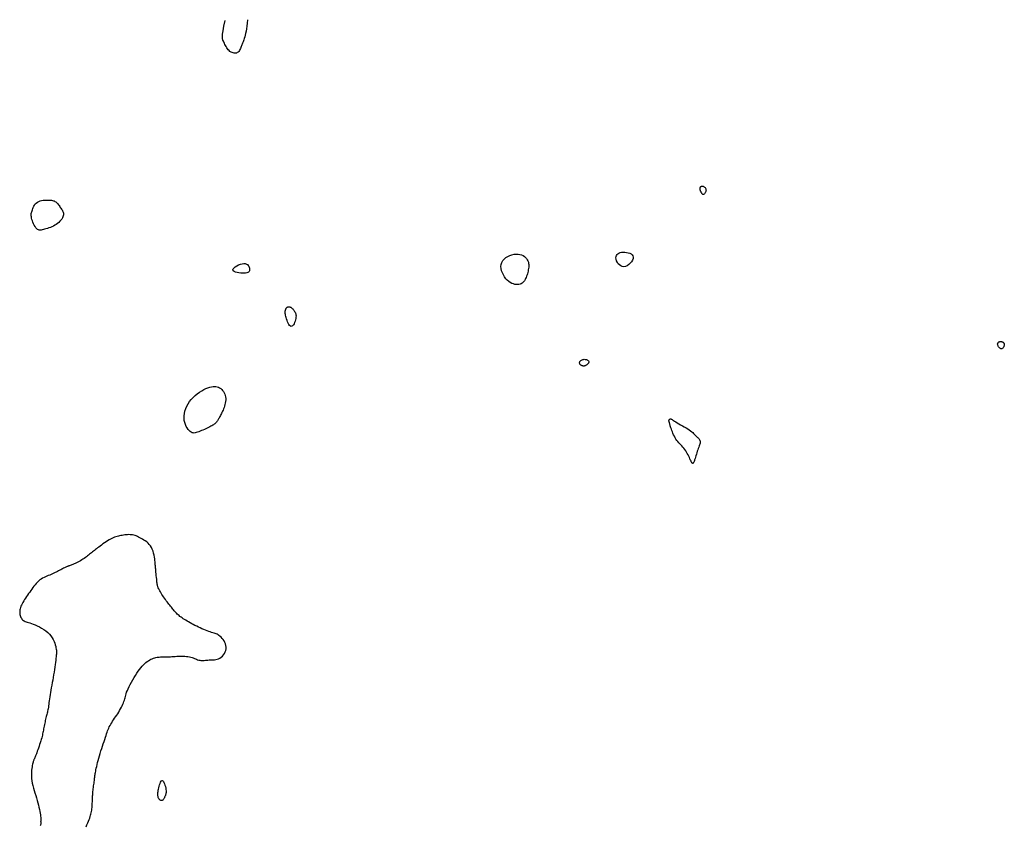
# Model space of a CAD drawing. Header units: millimetres. Extents: x 32690613 to 32693367, y 5343692 to 5344708.
# Tile 673 of 1009: x 32692813 to 32692860, y 5344571 to 5344610. Entities that reach past the tile are written whole.
import ezdxf

# ---------------------------------------------------------------- set-up
doc = ezdxf.new("R2010")
doc.units = ezdxf.units.MM
doc.header["$LTSCALE"] = 20
doc.layers.add('02-DGM_HL_490.50', color=52, linetype='Continuous')
doc.layers.add('02-DGM_HL_491.00', color=62, linetype='Continuous')

msp = doc.modelspace()

# ---------------------------------------------------------------- linework, layer by layer
at = {"layer": '02-DGM_HL_490.50', "elevation": 490.5, "flags": 128}
for points in [[(32692824.066, 5344609.986), (32692824.05, 5344609.827), (32692824.032, 5344609.682), (32692824.012, 5344609.551), (32692823.992, 5344609.434), (32692823.97, 5344609.33), (32692823.949, 5344609.238), (32692823.928, 5344609.158), (32692823.909, 5344609.088), (32692823.891, 5344609.029), (32692823.874, 5344608.978), (32692823.858, 5344608.933), (32692823.843, 5344608.893), (32692823.828, 5344608.856), (32692823.814, 5344608.82), (32692823.799, 5344608.782), (32692823.783, 5344608.742), (32692823.766, 5344608.698), (32692823.748, 5344608.65), (32692823.727, 5344608.602), (32692823.704, 5344608.554), (32692823.678, 5344608.509), (32692823.647, 5344608.468), (32692823.613, 5344608.434), (32692823.574, 5344608.408), (32692823.53, 5344608.391), (32692823.481, 5344608.384), (32692823.43, 5344608.386), (32692823.377, 5344608.395), (32692823.325, 5344608.413), (32692823.273, 5344608.438), (32692823.224, 5344608.469), (32692823.178, 5344608.506), (32692823.137, 5344608.549), (32692823.101, 5344608.596), (32692823.068, 5344608.646), (32692823.038, 5344608.698), (32692823.01, 5344608.752), (32692822.984, 5344608.805), (32692822.959, 5344608.858), (32692822.935, 5344608.908), (32692822.91, 5344608.957), (32692822.888, 5344609.012), (32692822.873, 5344609.08), (32692822.866, 5344609.172), (32692822.872, 5344609.296), (32692822.893, 5344609.46), (32692822.933, 5344609.673), (32692822.995, 5344609.945)], [(32692816.329, 5344571.323), (32692816.368, 5344571.414), (32692816.406, 5344571.502), (32692816.441, 5344571.587), (32692816.472, 5344571.665), (32692816.499, 5344571.737), (32692816.523, 5344571.804), (32692816.544, 5344571.868), (32692816.561, 5344571.93), (32692816.576, 5344571.991), (32692816.588, 5344572.051), (32692816.598, 5344572.113), (32692816.606, 5344572.177), (32692816.612, 5344572.243), (32692816.617, 5344572.309), (32692816.621, 5344572.376), (32692816.624, 5344572.442), (32692816.626, 5344572.507), (32692816.629, 5344572.57), (32692816.631, 5344572.629), (32692816.633, 5344572.686), (32692816.636, 5344572.74), (32692816.639, 5344572.793), (32692816.642, 5344572.845), (32692816.647, 5344572.897), (32692816.651, 5344572.952), (32692816.657, 5344573.009), (32692816.664, 5344573.069), (32692816.671, 5344573.134), (32692816.68, 5344573.202), (32692816.689, 5344573.272), (32692816.698, 5344573.343), (32692816.707, 5344573.412), (32692816.715, 5344573.479), (32692816.723, 5344573.542), (32692816.73, 5344573.599), (32692816.736, 5344573.65), (32692816.742, 5344573.696), (32692816.747, 5344573.739), (32692816.753, 5344573.781), (32692816.759, 5344573.825), (32692816.766, 5344573.871), (32692816.775, 5344573.923), (32692816.786, 5344573.982), (32692816.8, 5344574.049), (32692816.816, 5344574.125), (32692816.834, 5344574.209), (32692816.856, 5344574.299), (32692816.88, 5344574.396), (32692816.906, 5344574.499), (32692816.935, 5344574.606), (32692816.967, 5344574.717), (32692817.001, 5344574.832), (32692817.037, 5344574.949), (32692817.075, 5344575.066), (32692817.112, 5344575.181), (32692817.15, 5344575.295), (32692817.186, 5344575.404), (32692817.22, 5344575.507), (32692817.252, 5344575.604), (32692817.281, 5344575.692), (32692817.307, 5344575.773), (32692817.333, 5344575.848), (32692817.357, 5344575.918), (32692817.383, 5344575.985), (32692817.41, 5344576.049), (32692817.44, 5344576.112), (32692817.473, 5344576.175), (32692817.511, 5344576.24), (32692817.553, 5344576.306), (32692817.598, 5344576.374), (32692817.645, 5344576.443), (32692817.694, 5344576.514), (32692817.744, 5344576.586), (32692817.794, 5344576.659), (32692817.843, 5344576.734), (32692817.89, 5344576.811), (32692817.935, 5344576.888), (32692817.978, 5344576.965), (32692818.018, 5344577.041), (32692818.055, 5344577.116), (32692818.088, 5344577.189), (32692818.117, 5344577.258), (32692818.141, 5344577.324), (32692818.161, 5344577.385), (32692818.178, 5344577.444), (32692818.193, 5344577.502), (32692818.208, 5344577.56), (32692818.225, 5344577.622), (32692818.245, 5344577.689), (32692818.271, 5344577.762), (32692818.304, 5344577.844), (32692818.344, 5344577.935), (32692818.392, 5344578.034), (32692818.447, 5344578.14), (32692818.506, 5344578.248), (32692818.568, 5344578.359), (32692818.632, 5344578.468), (32692818.698, 5344578.574), (32692818.763, 5344578.675), (32692818.827, 5344578.769), (32692818.889, 5344578.855), (32692818.95, 5344578.934), (32692819.011, 5344579.007), (32692819.071, 5344579.072), (32692819.131, 5344579.132), (32692819.191, 5344579.186), (32692819.251, 5344579.233), (32692819.312, 5344579.276), (32692819.374, 5344579.313), (32692819.435, 5344579.345), (32692819.496, 5344579.372), (32692819.557, 5344579.395), (32692819.616, 5344579.414), (32692819.674, 5344579.429), (32692819.73, 5344579.44), (32692819.784, 5344579.448), (32692819.837, 5344579.452), (32692819.889, 5344579.455), (32692819.941, 5344579.456), (32692819.994, 5344579.456), (32692820.049, 5344579.456), (32692820.106, 5344579.456), (32692820.167, 5344579.457), (32692820.231, 5344579.459), (32692820.299, 5344579.462), (32692820.37, 5344579.466), (32692820.444, 5344579.471), (32692820.52, 5344579.476), (32692820.597, 5344579.481), (32692820.675, 5344579.485), (32692820.754, 5344579.489), (32692820.833, 5344579.491), (32692820.911, 5344579.492), (32692820.988, 5344579.492), (32692821.064, 5344579.489), (32692821.138, 5344579.483), (32692821.21, 5344579.475), (32692821.278, 5344579.464), (32692821.343, 5344579.45), (32692821.405, 5344579.431), (32692821.463, 5344579.411), (32692821.518, 5344579.388), (32692821.571, 5344579.366), (32692821.623, 5344579.344), (32692821.673, 5344579.324), (32692821.724, 5344579.308), (32692821.775, 5344579.295), (32692821.826, 5344579.288), (32692821.879, 5344579.286), (32692821.933, 5344579.287), (32692821.989, 5344579.29), (32692822.045, 5344579.295), (32692822.103, 5344579.301), (32692822.163, 5344579.306), (32692822.225, 5344579.311), (32692822.288, 5344579.313), (32692822.353, 5344579.314), (32692822.418, 5344579.317), (32692822.484, 5344579.322), (32692822.55, 5344579.332), (32692822.615, 5344579.347), (32692822.679, 5344579.37), (32692822.742, 5344579.402), (32692822.802, 5344579.444), (32692822.859, 5344579.496), (32692822.911, 5344579.556), (32692822.956, 5344579.622), (32692822.994, 5344579.693), (32692823.021, 5344579.768), (32692823.038, 5344579.845), (32692823.042, 5344579.923), (32692823.032, 5344580.001), (32692823.01, 5344580.077), (32692822.978, 5344580.151), (32692822.938, 5344580.221), (32692822.893, 5344580.286), (32692822.844, 5344580.346), (32692822.794, 5344580.4), (32692822.744, 5344580.446), (32692822.696, 5344580.483), (32692822.65, 5344580.514), (32692822.604, 5344580.54), (32692822.558, 5344580.561), (32692822.51, 5344580.579), (32692822.459, 5344580.597), (32692822.404, 5344580.615), (32692822.344, 5344580.634), (32692822.277, 5344580.657), (32692822.205, 5344580.682), (32692822.129, 5344580.711), (32692822.049, 5344580.742), (32692821.966, 5344580.775), (32692821.882, 5344580.81), (32692821.797, 5344580.847), (32692821.712, 5344580.885), (32692821.629, 5344580.924), (32692821.546, 5344580.965), (32692821.466, 5344581.006), (32692821.388, 5344581.047), (32692821.312, 5344581.088), (32692821.239, 5344581.13), (32692821.169, 5344581.17), (32692821.103, 5344581.21), (32692821.041, 5344581.249), (32692820.983, 5344581.286), (32692820.928, 5344581.323), (32692820.876, 5344581.36), (32692820.828, 5344581.396), (32692820.782, 5344581.433), (32692820.739, 5344581.47), (32692820.699, 5344581.507), (32692820.661, 5344581.545), (32692820.624, 5344581.584), (32692820.589, 5344581.623), (32692820.554, 5344581.664), (32692820.52, 5344581.706), (32692820.485, 5344581.749), (32692820.45, 5344581.793), (32692820.414, 5344581.839), (32692820.376, 5344581.887), (32692820.336, 5344581.936), (32692820.296, 5344581.986), (32692820.254, 5344582.038), (32692820.212, 5344582.093), (32692820.17, 5344582.149), (32692820.127, 5344582.206), (32692820.085, 5344582.266), (32692820.043, 5344582.328), (32692820.002, 5344582.391), (32692819.963, 5344582.453), (32692819.926, 5344582.515), (32692819.891, 5344582.573), (32692819.859, 5344582.629), (32692819.831, 5344582.68), (32692819.808, 5344582.725), (32692819.788, 5344582.764), (32692819.773, 5344582.798), (32692819.761, 5344582.83), (32692819.752, 5344582.863), (32692819.744, 5344582.898), (32692819.738, 5344582.938), (32692819.732, 5344582.985), (32692819.725, 5344583.041), (32692819.718, 5344583.109), (32692819.71, 5344583.186), (32692819.701, 5344583.268), (32692819.693, 5344583.353), (32692819.684, 5344583.438), (32692819.676, 5344583.519), (32692819.669, 5344583.593), (32692819.662, 5344583.658), (32692819.658, 5344583.712), (32692819.654, 5344583.756), (32692819.651, 5344583.793), (32692819.648, 5344583.828), (32692819.645, 5344583.864), (32692819.641, 5344583.903), (32692819.637, 5344583.948), (32692819.631, 5344584.005), (32692819.624, 5344584.073), (32692819.614, 5344584.152), (32692819.601, 5344584.24), (32692819.584, 5344584.332), (32692819.563, 5344584.427), (32692819.535, 5344584.522), (32692819.501, 5344584.613), (32692819.46, 5344584.698), (32692819.412, 5344584.776), (32692819.357, 5344584.845), (32692819.296, 5344584.908), (32692819.232, 5344584.963), (32692819.165, 5344585.013), (32692819.098, 5344585.058), (32692819.031, 5344585.098), (32692818.965, 5344585.135), (32692818.903, 5344585.168), (32692818.843, 5344585.199), (32692818.785, 5344585.226), (32692818.728, 5344585.25), (32692818.672, 5344585.27), (32692818.616, 5344585.286), (32692818.559, 5344585.299), (32692818.501, 5344585.308), (32692818.44, 5344585.313), (32692818.378, 5344585.314), (32692818.315, 5344585.312), (32692818.251, 5344585.307), (32692818.186, 5344585.3), (32692818.122, 5344585.291), (32692818.058, 5344585.28), (32692817.996, 5344585.268), (32692817.934, 5344585.256), (32692817.874, 5344585.242), (32692817.813, 5344585.226), (32692817.753, 5344585.208), (32692817.692, 5344585.187), (32692817.629, 5344585.162), (32692817.564, 5344585.132), (32692817.497, 5344585.098), (32692817.427, 5344585.059), (32692817.355, 5344585.015), (32692817.281, 5344584.968), (32692817.208, 5344584.919), (32692817.136, 5344584.868), (32692817.066, 5344584.818), (32692816.999, 5344584.768), (32692816.935, 5344584.721), (32692816.877, 5344584.677), (32692816.823, 5344584.635), (32692816.772, 5344584.596), (32692816.724, 5344584.558), (32692816.678, 5344584.521), (32692816.633, 5344584.485), (32692816.588, 5344584.448), (32692816.542, 5344584.411), (32692816.496, 5344584.373), (32692816.447, 5344584.334), (32692816.397, 5344584.295), (32692816.345, 5344584.255), (32692816.291, 5344584.215), (32692816.236, 5344584.176), (32692816.178, 5344584.138), (32692816.118, 5344584.1), (32692816.056, 5344584.064), (32692815.992, 5344584.03), (32692815.929, 5344583.997), (32692815.866, 5344583.967), (32692815.806, 5344583.938), (32692815.748, 5344583.913), (32692815.695, 5344583.89), (32692815.646, 5344583.87), (32692815.604, 5344583.854), (32692815.566, 5344583.84), (32692815.533, 5344583.828), (32692815.502, 5344583.817), (32692815.474, 5344583.806), (32692815.446, 5344583.796), (32692815.418, 5344583.785), (32692815.388, 5344583.772), (32692815.356, 5344583.757), (32692815.321, 5344583.74), (32692815.284, 5344583.722), (32692815.245, 5344583.701), (32692815.203, 5344583.679), (32692815.158, 5344583.656), (32692815.111, 5344583.631), (32692815.061, 5344583.605), (32692815.009, 5344583.579), (32692814.954, 5344583.551), (32692814.897, 5344583.523), (32692814.838, 5344583.494), (32692814.777, 5344583.465), (32692814.714, 5344583.436), (32692814.649, 5344583.407), (32692814.583, 5344583.378), (32692814.516, 5344583.35), (32692814.448, 5344583.321), (32692814.38, 5344583.29), (32692814.312, 5344583.258), (32692814.244, 5344583.223), (32692814.178, 5344583.185), (32692814.114, 5344583.142), (32692814.052, 5344583.093), (32692813.993, 5344583.04), (32692813.936, 5344582.981), (32692813.882, 5344582.917), (32692813.828, 5344582.85), (32692813.776, 5344582.78), (32692813.725, 5344582.709), (32692813.675, 5344582.636), (32692813.624, 5344582.562), (32692813.573, 5344582.489), (32692813.522, 5344582.417), (32692813.472, 5344582.345), (32692813.423, 5344582.275), (32692813.377, 5344582.205), (32692813.334, 5344582.137), (32692813.294, 5344582.071), (32692813.258, 5344582.006), (32692813.227, 5344581.943), (32692813.201, 5344581.882), (32692813.18, 5344581.823), (32692813.164, 5344581.765), (32692813.152, 5344581.708), (32692813.146, 5344581.653), (32692813.143, 5344581.599), (32692813.146, 5344581.546), (32692813.153, 5344581.494), (32692813.165, 5344581.443), (32692813.181, 5344581.395), (32692813.201, 5344581.349), (32692813.225, 5344581.306), (32692813.253, 5344581.267), (32692813.284, 5344581.233), (32692813.319, 5344581.204), (32692813.358, 5344581.18), (32692813.4, 5344581.161), (32692813.448, 5344581.143), (32692813.502, 5344581.126), (32692813.561, 5344581.109), (32692813.629, 5344581.089), (32692813.704, 5344581.064), (32692813.788, 5344581.033), (32692813.881, 5344580.996), (32692813.982, 5344580.951), (32692814.086, 5344580.899), (32692814.191, 5344580.84), (32692814.296, 5344580.776), (32692814.395, 5344580.706), (32692814.488, 5344580.63), (32692814.571, 5344580.549), (32692814.642, 5344580.465), (32692814.702, 5344580.377), (32692814.751, 5344580.288), (32692814.791, 5344580.2), (32692814.823, 5344580.115), (32692814.848, 5344580.034), (32692814.868, 5344579.959), (32692814.882, 5344579.893), (32692814.894, 5344579.835), (32692814.902, 5344579.785), (32692814.906, 5344579.738), (32692814.908, 5344579.693), (32692814.908, 5344579.646), (32692814.904, 5344579.595), (32692814.899, 5344579.537), (32692814.891, 5344579.469), (32692814.882, 5344579.388), (32692814.871, 5344579.296), (32692814.858, 5344579.195), (32692814.843, 5344579.086), (32692814.827, 5344578.97), (32692814.81, 5344578.849), (32692814.79, 5344578.725), (32692814.77, 5344578.6), (32692814.748, 5344578.474), (32692814.726, 5344578.348), (32692814.703, 5344578.225), (32692814.68, 5344578.103), (32692814.658, 5344577.983), (32692814.636, 5344577.867), (32692814.617, 5344577.755), (32692814.599, 5344577.648), (32692814.583, 5344577.545), (32692814.569, 5344577.448), (32692814.557, 5344577.357), (32692814.546, 5344577.27), (32692814.536, 5344577.189), (32692814.527, 5344577.113), (32692814.517, 5344577.042), (32692814.506, 5344576.977), (32692814.495, 5344576.916), (32692814.483, 5344576.86), (32692814.47, 5344576.806), (32692814.457, 5344576.754), (32692814.443, 5344576.702), (32692814.429, 5344576.65), (32692814.415, 5344576.596), (32692814.401, 5344576.539), (32692814.386, 5344576.478), (32692814.372, 5344576.414), (32692814.358, 5344576.348), (32692814.344, 5344576.28), (32692814.331, 5344576.211), (32692814.317, 5344576.143), (32692814.304, 5344576.077), (32692814.292, 5344576.012), (32692814.28, 5344575.951), (32692814.269, 5344575.891), (32692814.257, 5344575.832), (32692814.244, 5344575.773), (32692814.23, 5344575.712), (32692814.214, 5344575.648), (32692814.197, 5344575.58), (32692814.176, 5344575.507), (32692814.152, 5344575.429), (32692814.127, 5344575.345), (32692814.099, 5344575.26), (32692814.071, 5344575.174), (32692814.042, 5344575.089), (32692814.014, 5344575.008), (32692813.988, 5344574.933), (32692813.964, 5344574.865), (32692813.942, 5344574.806), (32692813.923, 5344574.756), (32692813.906, 5344574.712), (32692813.891, 5344574.675), (32692813.877, 5344574.642), (32692813.864, 5344574.613), (32692813.852, 5344574.586), (32692813.841, 5344574.56), (32692813.829, 5344574.534), (32692813.818, 5344574.508), (32692813.806, 5344574.478), (32692813.795, 5344574.446), (32692813.783, 5344574.408), (32692813.771, 5344574.365), (32692813.759, 5344574.315), (32692813.747, 5344574.256), (32692813.735, 5344574.189), (32692813.724, 5344574.113), (32692813.714, 5344574.029), (32692813.707, 5344573.938), (32692813.704, 5344573.841), (32692813.706, 5344573.739), (32692813.712, 5344573.632), (32692813.726, 5344573.522), (32692813.746, 5344573.408), (32692813.773, 5344573.293), (32692813.804, 5344573.176), (32692813.838, 5344573.057), (32692813.875, 5344572.939), (32692813.912, 5344572.82), (32692813.949, 5344572.702), (32692813.983, 5344572.585), (32692814.015, 5344572.47), (32692814.043, 5344572.358), (32692814.068, 5344572.251), (32692814.09, 5344572.149), (32692814.108, 5344572.053), (32692814.123, 5344571.966), (32692814.135, 5344571.888), (32692814.144, 5344571.82), (32692814.15, 5344571.763), (32692814.153, 5344571.717), (32692814.154, 5344571.679), (32692814.154, 5344571.649), (32692814.153, 5344571.624), (32692814.151, 5344571.604), (32692814.149, 5344571.587), (32692814.148, 5344571.572), (32692814.149, 5344571.558), (32692814.15, 5344571.543), (32692814.151, 5344571.528), (32692814.153, 5344571.512), (32692814.154, 5344571.496), (32692814.154, 5344571.479), (32692814.153, 5344571.46), (32692814.15, 5344571.44), (32692814.145, 5344571.418), (32692814.138, 5344571.394), (32692814.128, 5344571.366)]]:
    msp.add_lwpolyline(points, dxfattribs=at)
for points in [[(32692845.906, 5344602.011), (32692845.929, 5344602), (32692845.952, 5344601.985), (32692845.975, 5344601.966), (32692845.996, 5344601.944), (32692846.014, 5344601.918), (32692846.029, 5344601.89), (32692846.039, 5344601.859), (32692846.044, 5344601.827), (32692846.042, 5344601.793), (32692846.034, 5344601.759), (32692846.022, 5344601.726), (32692846.007, 5344601.696), (32692845.988, 5344601.668), (32692845.969, 5344601.645), (32692845.948, 5344601.628), (32692845.929, 5344601.617), (32692845.91, 5344601.614), (32692845.893, 5344601.618), (32692845.878, 5344601.627), (32692845.863, 5344601.641), (32692845.85, 5344601.658), (32692845.838, 5344601.676), (32692845.827, 5344601.696), (32692845.817, 5344601.715), (32692845.808, 5344601.732), (32692845.799, 5344601.749), (32692845.792, 5344601.764), (32692845.785, 5344601.778), (32692845.779, 5344601.792), (32692845.774, 5344601.806), (32692845.769, 5344601.82), (32692845.765, 5344601.835), (32692845.762, 5344601.85), (32692845.76, 5344601.866), (32692845.759, 5344601.882), (32692845.759, 5344601.898), (32692845.761, 5344601.915), (32692845.764, 5344601.931), (32692845.769, 5344601.946), (32692845.776, 5344601.962), (32692845.786, 5344601.976), (32692845.797, 5344601.989), (32692845.811, 5344602), (32692845.827, 5344602.009), (32692845.844, 5344602.015), (32692845.863, 5344602.018), (32692845.884, 5344602.016)], [(32692814.897, 5344600.176), (32692814.83, 5344600.135), (32692814.76, 5344600.098), (32692814.688, 5344600.064), (32692814.615, 5344600.035), (32692814.542, 5344600.009), (32692814.471, 5344599.986), (32692814.403, 5344599.965), (32692814.339, 5344599.946), (32692814.28, 5344599.929), (32692814.225, 5344599.915), (32692814.174, 5344599.905), (32692814.127, 5344599.901), (32692814.082, 5344599.905), (32692814.04, 5344599.917), (32692813.999, 5344599.939), (32692813.959, 5344599.973), (32692813.92, 5344600.019), (32692813.882, 5344600.076), (32692813.845, 5344600.14), (32692813.812, 5344600.209), (32692813.781, 5344600.281), (32692813.754, 5344600.352), (32692813.731, 5344600.421), (32692813.714, 5344600.483), (32692813.702, 5344600.538), (32692813.695, 5344600.587), (32692813.693, 5344600.63), (32692813.695, 5344600.67), (32692813.701, 5344600.709), (32692813.71, 5344600.748), (32692813.722, 5344600.789), (32692813.736, 5344600.834), (32692813.752, 5344600.884), (32692813.771, 5344600.938), (32692813.794, 5344600.994), (32692813.821, 5344601.05), (32692813.853, 5344601.105), (32692813.892, 5344601.157), (32692813.937, 5344601.204), (32692813.991, 5344601.245), (32692814.053, 5344601.277), (32692814.122, 5344601.303), (32692814.196, 5344601.321), (32692814.272, 5344601.334), (32692814.349, 5344601.342), (32692814.424, 5344601.346), (32692814.496, 5344601.347), (32692814.562, 5344601.345), (32692814.621, 5344601.341), (32692814.674, 5344601.336), (32692814.72, 5344601.327), (32692814.762, 5344601.316), (32692814.799, 5344601.302), (32692814.835, 5344601.283), (32692814.868, 5344601.26), (32692814.9, 5344601.233), (32692814.933, 5344601.201), (32692814.965, 5344601.164), (32692814.998, 5344601.124), (32692815.029, 5344601.082), (32692815.06, 5344601.038), (32692815.09, 5344600.994), (32692815.119, 5344600.951), (32692815.147, 5344600.909), (32692815.172, 5344600.869), (32692815.195, 5344600.832), (32692815.215, 5344600.795), (32692815.231, 5344600.758), (32692815.241, 5344600.72), (32692815.246, 5344600.68), (32692815.244, 5344600.638), (32692815.234, 5344600.593), (32692815.216, 5344600.543), (32692815.19, 5344600.491), (32692815.157, 5344600.437), (32692815.117, 5344600.381), (32692815.07, 5344600.327), (32692815.018, 5344600.273), (32692814.96, 5344600.223)], [(32692823.366, 5344598), (32692823.379, 5344598.046), (32692823.418, 5344598.095), (32692823.477, 5344598.145), (32692823.551, 5344598.193), (32692823.634, 5344598.235), (32692823.722, 5344598.269), (32692823.808, 5344598.293), (32692823.888, 5344598.304), (32692823.957, 5344598.299), (32692824.015, 5344598.281), (32692824.063, 5344598.252), (32692824.1, 5344598.214), (32692824.129, 5344598.171), (32692824.149, 5344598.124), (32692824.161, 5344598.077), (32692824.166, 5344598.031), (32692824.164, 5344597.99), (32692824.155, 5344597.953), (32692824.138, 5344597.921), (32692824.113, 5344597.894), (32692824.078, 5344597.872), (32692824.032, 5344597.855), (32692823.975, 5344597.843), (32692823.906, 5344597.838), (32692823.826, 5344597.838), (32692823.738, 5344597.843), (32692823.649, 5344597.855), (32692823.563, 5344597.872), (32692823.487, 5344597.895), (32692823.425, 5344597.924), (32692823.383, 5344597.959)], [(32692826.11, 5344596.217), (32692826.134, 5344596.206), (32692826.158, 5344596.191), (32692826.182, 5344596.173), (32692826.207, 5344596.152), (32692826.231, 5344596.128), (32692826.255, 5344596.101), (32692826.278, 5344596.072), (32692826.301, 5344596.041), (32692826.322, 5344596.007), (32692826.342, 5344595.971), (32692826.359, 5344595.932), (32692826.373, 5344595.889), (32692826.383, 5344595.843), (32692826.389, 5344595.792), (32692826.388, 5344595.737), (32692826.382, 5344595.677), (32692826.368, 5344595.612), (32692826.349, 5344595.545), (32692826.324, 5344595.479), (32692826.295, 5344595.418), (32692826.262, 5344595.366), (32692826.228, 5344595.325), (32692826.191, 5344595.3), (32692826.155, 5344595.293), (32692826.118, 5344595.307), (32692826.083, 5344595.34), (32692826.049, 5344595.387), (32692826.017, 5344595.446), (32692825.987, 5344595.511), (32692825.96, 5344595.58), (32692825.936, 5344595.649), (32692825.916, 5344595.714), (32692825.9, 5344595.773), (32692825.888, 5344595.824), (32692825.879, 5344595.869), (32692825.874, 5344595.909), (32692825.871, 5344595.945), (32692825.87, 5344595.976), (32692825.872, 5344596.006), (32692825.876, 5344596.033), (32692825.88, 5344596.058), (32692825.887, 5344596.082), (32692825.894, 5344596.105), (32692825.903, 5344596.126), (32692825.914, 5344596.146), (32692825.925, 5344596.164), (32692825.938, 5344596.18), (32692825.953, 5344596.194), (32692825.969, 5344596.206), (32692825.986, 5344596.216), (32692826.004, 5344596.223), (32692826.023, 5344596.228), (32692826.044, 5344596.23), (32692826.065, 5344596.229), (32692826.087, 5344596.225)], [(32692822.169, 5344592.353), (32692822.258, 5344592.383), (32692822.34, 5344592.403), (32692822.416, 5344592.415), (32692822.486, 5344592.417), (32692822.552, 5344592.411), (32692822.613, 5344592.397), (32692822.671, 5344592.376), (32692822.725, 5344592.347), (32692822.778, 5344592.31), (32692822.827, 5344592.268), (32692822.872, 5344592.22), (32692822.912, 5344592.166), (32692822.948, 5344592.108), (32692822.977, 5344592.045), (32692822.999, 5344591.979), (32692823.014, 5344591.911), (32692823.02, 5344591.84), (32692823.019, 5344591.767), (32692823.012, 5344591.694), (32692822.999, 5344591.621), (32692822.982, 5344591.548), (32692822.962, 5344591.478), (32692822.939, 5344591.409), (32692822.915, 5344591.344), (32692822.89, 5344591.282), (32692822.865, 5344591.224), (32692822.84, 5344591.17), (32692822.815, 5344591.118), (32692822.79, 5344591.07), (32692822.766, 5344591.024), (32692822.743, 5344590.981), (32692822.721, 5344590.94), (32692822.699, 5344590.901), (32692822.679, 5344590.864), (32692822.658, 5344590.829), (32692822.638, 5344590.796), (32692822.618, 5344590.764), (32692822.597, 5344590.734), (32692822.575, 5344590.706), (32692822.552, 5344590.679), (32692822.527, 5344590.654), (32692822.499, 5344590.63), (32692822.47, 5344590.606), (32692822.436, 5344590.583), (32692822.399, 5344590.559), (32692822.357, 5344590.534), (32692822.309, 5344590.509), (32692822.256, 5344590.481), (32692822.197, 5344590.452), (32692822.133, 5344590.422), (32692822.065, 5344590.39), (32692821.995, 5344590.359), (32692821.925, 5344590.328), (32692821.855, 5344590.298), (32692821.787, 5344590.269), (32692821.723, 5344590.244), (32692821.664, 5344590.221), (32692821.609, 5344590.203), (32692821.558, 5344590.19), (32692821.508, 5344590.184), (32692821.461, 5344590.186), (32692821.414, 5344590.198), (32692821.366, 5344590.219), (32692821.318, 5344590.253), (32692821.268, 5344590.299), (32692821.218, 5344590.357), (32692821.17, 5344590.426), (32692821.126, 5344590.504), (32692821.087, 5344590.592), (32692821.055, 5344590.686), (32692821.033, 5344590.788), (32692821.023, 5344590.895), (32692821.025, 5344591.006), (32692821.04, 5344591.12), (32692821.067, 5344591.236), (32692821.106, 5344591.353), (32692821.156, 5344591.468), (32692821.217, 5344591.581), (32692821.288, 5344591.689), (32692821.369, 5344591.793), (32692821.459, 5344591.89), (32692821.556, 5344591.981), (32692821.657, 5344592.064), (32692821.762, 5344592.139), (32692821.868, 5344592.205), (32692821.972, 5344592.264), (32692822.073, 5344592.313)], [(32692819.846, 5344572.618), (32692819.831, 5344572.634), (32692819.818, 5344572.653), (32692819.807, 5344572.673), (32692819.797, 5344572.695), (32692819.789, 5344572.719), (32692819.783, 5344572.745), (32692819.777, 5344572.771), (32692819.773, 5344572.799), (32692819.769, 5344572.827), (32692819.766, 5344572.858), (32692819.765, 5344572.89), (32692819.765, 5344572.927), (32692819.768, 5344572.967), (32692819.774, 5344573.013), (32692819.782, 5344573.066), (32692819.793, 5344573.125), (32692819.808, 5344573.191), (32692819.826, 5344573.261), (32692819.847, 5344573.332), (32692819.87, 5344573.398), (32692819.895, 5344573.456), (32692819.921, 5344573.502), (32692819.949, 5344573.531), (32692819.977, 5344573.541), (32692820.005, 5344573.527), (32692820.033, 5344573.494), (32692820.06, 5344573.444), (32692820.084, 5344573.383), (32692820.107, 5344573.315), (32692820.126, 5344573.243), (32692820.141, 5344573.172), (32692820.152, 5344573.105), (32692820.159, 5344573.048), (32692820.161, 5344572.998), (32692820.159, 5344572.955), (32692820.154, 5344572.917), (32692820.146, 5344572.883), (32692820.137, 5344572.853), (32692820.126, 5344572.824), (32692820.115, 5344572.795), (32692820.103, 5344572.767), (32692820.092, 5344572.738), (32692820.08, 5344572.709), (32692820.067, 5344572.682), (32692820.053, 5344572.657), (32692820.039, 5344572.634), (32692820.023, 5344572.615), (32692820.005, 5344572.599), (32692819.986, 5344572.588), (32692819.966, 5344572.582), (32692819.945, 5344572.579), (32692819.924, 5344572.581), (32692819.903, 5344572.585), (32692819.883, 5344572.593), (32692819.864, 5344572.604)]]:
    msp.add_lwpolyline(points, close=True, dxfattribs=at)
at = {"layer": '02-DGM_HL_491.00', "elevation": 491, "flags": 128}
for points in [[(32692836.251, 5344598.356), (32692836.299, 5344598.442), (32692836.365, 5344598.519), (32692836.445, 5344598.586), (32692836.536, 5344598.643), (32692836.635, 5344598.69), (32692836.737, 5344598.725), (32692836.84, 5344598.748), (32692836.94, 5344598.758), (32692837.034, 5344598.756), (32692837.121, 5344598.741), (32692837.2, 5344598.716), (32692837.273, 5344598.683), (32692837.337, 5344598.641), (32692837.393, 5344598.594), (32692837.44, 5344598.542), (32692837.478, 5344598.487), (32692837.507, 5344598.431), (32692837.528, 5344598.372), (32692837.54, 5344598.313), (32692837.547, 5344598.252), (32692837.547, 5344598.19), (32692837.543, 5344598.128), (32692837.536, 5344598.066), (32692837.525, 5344598.003), (32692837.513, 5344597.94), (32692837.499, 5344597.877), (32692837.483, 5344597.815), (32692837.464, 5344597.755), (32692837.444, 5344597.696), (32692837.421, 5344597.638), (32692837.395, 5344597.584), (32692837.368, 5344597.532), (32692837.337, 5344597.483), (32692837.303, 5344597.439), (32692837.266, 5344597.399), (32692837.225, 5344597.364), (32692837.179, 5344597.335), (32692837.13, 5344597.313), (32692837.075, 5344597.298), (32692837.016, 5344597.292), (32692836.951, 5344597.294), (32692836.881, 5344597.305), (32692836.809, 5344597.325), (32692836.735, 5344597.355), (32692836.661, 5344597.395), (32692836.587, 5344597.446), (32692836.516, 5344597.507), (32692836.448, 5344597.579), (32692836.385, 5344597.663), (32692836.329, 5344597.755), (32692836.282, 5344597.853), (32692836.246, 5344597.955), (32692836.223, 5344598.059), (32692836.214, 5344598.163), (32692836.223, 5344598.262)], [(32692842.557, 5344598.608), (32692842.548, 5344598.538), (32692842.518, 5344598.463), (32692842.47, 5344598.388), (32692842.409, 5344598.316), (32692842.338, 5344598.251), (32692842.26, 5344598.199), (32692842.18, 5344598.163), (32692842.101, 5344598.148), (32692842.026, 5344598.157), (32692841.956, 5344598.187), (32692841.894, 5344598.234), (32692841.839, 5344598.293), (32692841.794, 5344598.361), (32692841.76, 5344598.434), (32692841.738, 5344598.507), (32692841.728, 5344598.576), (32692841.733, 5344598.637), (32692841.75, 5344598.691), (32692841.78, 5344598.736), (32692841.821, 5344598.774), (32692841.871, 5344598.804), (32692841.931, 5344598.826), (32692841.999, 5344598.841), (32692842.073, 5344598.848), (32692842.153, 5344598.847), (32692842.236, 5344598.838), (32692842.316, 5344598.821), (32692842.391, 5344598.796), (32692842.456, 5344598.763), (32692842.508, 5344598.72), (32692842.543, 5344598.669)], [(32692860.042, 5344594.365), (32692860.032, 5344594.39), (32692860.026, 5344594.414), (32692860.023, 5344594.436), (32692860.024, 5344594.457), (32692860.027, 5344594.477), (32692860.033, 5344594.494), (32692860.041, 5344594.51), (32692860.052, 5344594.524), (32692860.065, 5344594.536), (32692860.08, 5344594.546), (32692860.096, 5344594.554), (32692860.114, 5344594.56), (32692860.132, 5344594.565), (32692860.151, 5344594.567), (32692860.17, 5344594.568), (32692860.188, 5344594.567), (32692860.206, 5344594.564), (32692860.224, 5344594.56), (32692860.24, 5344594.554), (32692860.256, 5344594.547), (32692860.271, 5344594.538), (32692860.284, 5344594.529), (32692860.297, 5344594.518), (32692860.309, 5344594.506), (32692860.319, 5344594.494), (32692860.328, 5344594.48), (32692860.335, 5344594.466), (32692860.34, 5344594.45), (32692860.342, 5344594.432), (32692860.343, 5344594.413), (32692860.34, 5344594.392), (32692860.335, 5344594.37), (32692860.326, 5344594.345), (32692860.315, 5344594.32), (32692860.301, 5344594.295), (32692860.285, 5344594.271), (32692860.267, 5344594.251), (32692860.247, 5344594.234), (32692860.226, 5344594.223), (32692860.203, 5344594.219), (32692860.18, 5344594.221), (32692860.156, 5344594.231), (32692860.133, 5344594.246), (32692860.111, 5344594.265), (32692860.09, 5344594.288), (32692860.071, 5344594.313), (32692860.055, 5344594.339)], [(32692839.987, 5344593.592), (32692840, 5344593.614), (32692840.02, 5344593.636), (32692840.044, 5344593.656), (32692840.073, 5344593.675), (32692840.104, 5344593.691), (32692840.138, 5344593.703), (32692840.173, 5344593.711), (32692840.209, 5344593.715), (32692840.244, 5344593.714), (32692840.279, 5344593.709), (32692840.311, 5344593.699), (32692840.342, 5344593.686), (32692840.369, 5344593.671), (32692840.391, 5344593.654), (32692840.409, 5344593.636), (32692840.422, 5344593.617), (32692840.428, 5344593.599), (32692840.428, 5344593.581), (32692840.424, 5344593.563), (32692840.416, 5344593.545), (32692840.404, 5344593.528), (32692840.391, 5344593.512), (32692840.375, 5344593.496), (32692840.359, 5344593.481), (32692840.342, 5344593.466), (32692840.326, 5344593.452), (32692840.309, 5344593.439), (32692840.292, 5344593.427), (32692840.274, 5344593.417), (32692840.256, 5344593.408), (32692840.237, 5344593.401), (32692840.217, 5344593.396), (32692840.197, 5344593.394), (32692840.175, 5344593.393), (32692840.154, 5344593.394), (32692840.132, 5344593.398), (32692840.111, 5344593.403), (32692840.089, 5344593.412), (32692840.069, 5344593.422), (32692840.049, 5344593.434), (32692840.03, 5344593.449), (32692840.013, 5344593.466), (32692839.999, 5344593.484), (32692839.988, 5344593.504), (32692839.98, 5344593.525), (32692839.977, 5344593.547), (32692839.979, 5344593.569)], [(32692844.268, 5344590.777), (32692844.271, 5344590.789), (32692844.276, 5344590.803), (32692844.283, 5344590.816), (32692844.291, 5344590.829), (32692844.301, 5344590.84), (32692844.312, 5344590.85), (32692844.324, 5344590.856), (32692844.338, 5344590.858), (32692844.353, 5344590.857), (32692844.37, 5344590.851), (32692844.391, 5344590.84), (32692844.417, 5344590.824), (32692844.449, 5344590.804), (32692844.489, 5344590.779), (32692844.537, 5344590.749), (32692844.596, 5344590.714), (32692844.665, 5344590.674), (32692844.743, 5344590.629), (32692844.827, 5344590.582), (32692844.914, 5344590.532), (32692845.001, 5344590.482), (32692845.087, 5344590.431), (32692845.168, 5344590.381), (32692845.241, 5344590.333), (32692845.304, 5344590.287), (32692845.359, 5344590.244), (32692845.406, 5344590.204), (32692845.447, 5344590.166), (32692845.483, 5344590.13), (32692845.515, 5344590.095), (32692845.546, 5344590.063), (32692845.576, 5344590.032), (32692845.606, 5344590.003), (32692845.636, 5344589.974), (32692845.665, 5344589.946), (32692845.692, 5344589.919), (32692845.716, 5344589.891), (32692845.737, 5344589.862), (32692845.752, 5344589.833), (32692845.762, 5344589.803), (32692845.766, 5344589.77), (32692845.764, 5344589.735), (32692845.758, 5344589.698), (32692845.746, 5344589.657), (32692845.732, 5344589.612), (32692845.714, 5344589.563), (32692845.694, 5344589.508), (32692845.672, 5344589.448), (32692845.649, 5344589.381), (32692845.626, 5344589.311), (32692845.603, 5344589.238), (32692845.58, 5344589.165), (32692845.558, 5344589.093), (32692845.537, 5344589.025), (32692845.517, 5344588.962), (32692845.499, 5344588.907), (32692845.484, 5344588.861), (32692845.47, 5344588.823), (32692845.458, 5344588.794), (32692845.448, 5344588.771), (32692845.438, 5344588.754), (32692845.43, 5344588.742), (32692845.423, 5344588.734), (32692845.416, 5344588.73), (32692845.409, 5344588.728), (32692845.403, 5344588.729), (32692845.397, 5344588.731), (32692845.391, 5344588.735), (32692845.386, 5344588.74), (32692845.38, 5344588.745), (32692845.375, 5344588.751), (32692845.37, 5344588.757), (32692845.365, 5344588.764), (32692845.36, 5344588.771), (32692845.353, 5344588.78), (32692845.345, 5344588.793), (32692845.336, 5344588.81), (32692845.324, 5344588.834), (32692845.309, 5344588.864), (32692845.291, 5344588.903), (32692845.269, 5344588.951), (32692845.244, 5344589.007), (32692845.215, 5344589.069), (32692845.183, 5344589.134), (32692845.147, 5344589.202), (32692845.109, 5344589.27), (32692845.069, 5344589.337), (32692845.025, 5344589.4), (32692844.98, 5344589.458), (32692844.932, 5344589.513), (32692844.884, 5344589.565), (32692844.835, 5344589.615), (32692844.786, 5344589.665), (32692844.738, 5344589.717), (32692844.691, 5344589.772), (32692844.646, 5344589.83), (32692844.603, 5344589.893), (32692844.563, 5344589.96), (32692844.525, 5344590.03), (32692844.49, 5344590.101), (32692844.458, 5344590.172), (32692844.429, 5344590.241), (32692844.404, 5344590.307), (32692844.381, 5344590.368), (32692844.362, 5344590.425), (32692844.346, 5344590.475), (32692844.333, 5344590.521), (32692844.322, 5344590.561), (32692844.313, 5344590.597), (32692844.305, 5344590.628), (32692844.298, 5344590.654), (32692844.292, 5344590.677), (32692844.286, 5344590.696), (32692844.281, 5344590.711), (32692844.276, 5344590.724), (32692844.272, 5344590.736), (32692844.269, 5344590.746), (32692844.267, 5344590.756), (32692844.267, 5344590.766)]]:
    msp.add_lwpolyline(points, close=True, dxfattribs=at)

doc.saveas('drawing.dxf')
